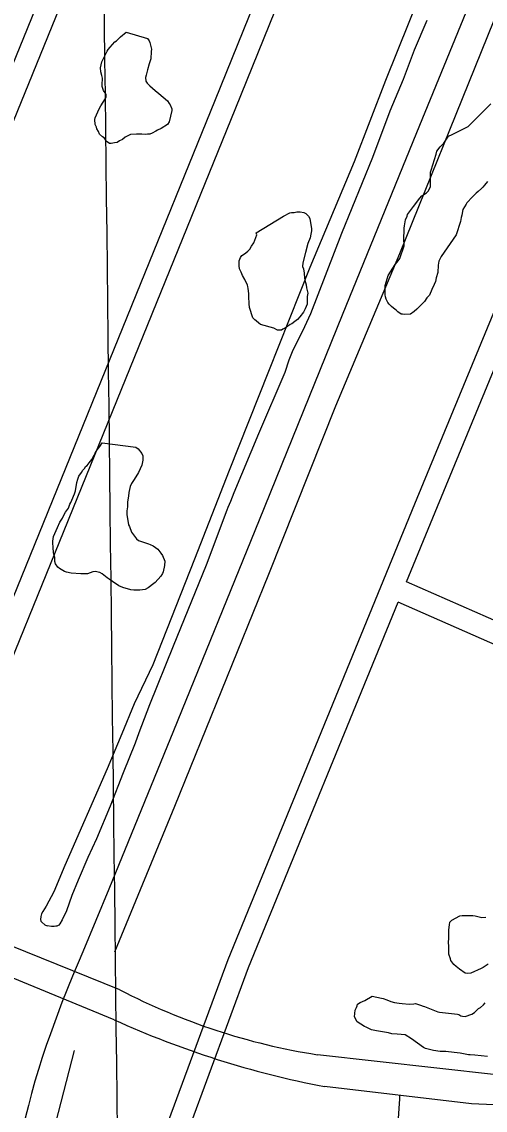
# Model space of a CAD drawing. Extents: x 3677843 to 3715951, y 511991 to 537744.
# Drawn here: x 3702901 to 3703535, y 533726 to 535216 of the extents above; entities that cross this region are included whole.
import ezdxf

# ---------------------------------------------------------------- set-up
doc = ezdxf.new("R2010")
doc.units = 0
for name, color, linetype in [('V-GRID-MAJR', 7, 'Continuous'), ('V-RAIL-TRAK', 7, 'Continuous'), ('V-ROAD-CNTR', 7, 'Continuous'), ('V-SITE-VEGE', 7, 'Continuous'), ('V-TOPO-SHOR', 7, 'Continuous')]:
    doc.layers.add(name, color=color, linetype=linetype)

msp = doc.modelspace()

# ---------------------------------------------------------------- linework, layer by layer
at = {"layer": 'V-GRID-MAJR'}
msp.add_spline([(3703218.92, 517647.956), (3703148.433, 523705.434), (3703077.91, 529765.996), (3703007.387, 535826.572), (3703007.3510000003, 535829.642)], degree=3, dxfattribs=at)
at = {"layer": 'V-RAIL-TRAK'}
for points in [[(3703755.676501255, 535838.2405570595), (3703690.94, 535679.368), (3703617.757, 535500.754), (3703538.7120000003, 535302.442), (3703441.137, 535063.887), (3703339.6380000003, 534814.473), (3703225.9560000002, 534533.686), (3703108.722, 534245.252), (3703020.201, 534028.42), (3702984.785, 533942.732), (3702970.838, 533909.321), (3702956.16, 533873.145), (3702940.454, 533830.5160000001)], [(3702940.454, 533830.5160000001), (3702934.808, 533814.3690000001), (3702929.409, 533798.139), (3702924.265, 533781.824), (3702919.37, 533765.434), (3702914.731, 533748.97), (3702910.349, 533732.437), (3702905.761, 533714.775)]]:
    msp.add_lwpolyline(points, dxfattribs=at)
at = {"layer": 'V-ROAD-CNTR'}
for points in [[(3702455.0240510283, 534082.0038097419), (3702793.9693731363, 534924.19812535), (3703166.779627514, 535840.54629265)], [(3702482.853995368, 534070.8038321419), (3702821.7793175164, 534912.944147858), (3703194.567571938, 535829.2403152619)], [(3702707.913545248, 533981.456010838), (3703166.26162855, 535109.555754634), (3703434.909091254, 535774.168425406)], [(3702735.7074896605, 533970.164033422), (3703194.0655729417, 535098.28777717), (3703462.687035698, 535762.8394480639)], [(3703102.5867559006, 533712.4355488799), (3703183.6385937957, 533932.1991093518), (3703439.029083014, 534556.236861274), (3703725.461510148, 535250.5554726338), (3703862.993235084, 535591.4077909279)], [(3703427.7141056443, 534449.3850749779), (3703466.7770275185, 534544.834884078), (3703700.7765595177, 535112.0517496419)], [(3703633.2386945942, 534358.732256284), (3703427.7151056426, 534449.386074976)], [(3703130.732699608, 533702.0555696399), (3703211.602537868, 533921.323131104), (3703416.3471283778, 534421.6111305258)], [(3703621.2907184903, 534331.213311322), (3703416.348128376, 534421.6111305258)], [(3703035.520890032, 533890.75519224), (3702259.0764429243, 534204.573564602)], [(3703027.635905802, 533849.7162743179), (3702727.691505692, 533973.47002681), (3702226.004509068, 534173.0446276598)], [(3703550.6798597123, 533774.4664248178), (3703305.6603497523, 533801.8773699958)], [(3703516.286928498, 533734.584504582), (3703315.238330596, 533758.2134573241)], [(3703930.5923575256, 533326.6939343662), (3703777.517, 533404.667), (3703527.04, 533545.031), (3703452.968, 533587.267), (3703449.286, 533589.882), (3703445.735, 533592.669), (3703442.323, 533595.629), (3703439.056, 533598.748), (3703435.947, 533602.022), (3703433, 533605.443), (3703430.223, 533609.004), (3703427.62, 533612.6950000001), (3703425.202, 533616.508), (3703422.967, 533620.432), (3703420.929, 533624.46), (3703419.086, 533628.585), (3703417.448, 533632.792), (3703416.012, 533637.074), (3703414.788, 533641.42), (3703413.776, 533645.821), (3703412.977, 533650.265), (3703412.395, 533654.742), (3703418.269, 533741.481), (3703418.5430523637, 533746.0722018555)]]:
    msp.add_lwpolyline(points, dxfattribs=at)
for centre, radius, start, end in [((3703441.9525616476, 534671.1066110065), 879.849441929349, 242.48806632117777, 261.08876076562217), ((3703558.8534378, 535021.6527643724), 1286.7117793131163, 245.61607362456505, 259.0862208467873), ((3703492.6612397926, 532670.8701939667), 1063.9766481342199, 71.00756568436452, 88.72763512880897)]:
    msp.add_arc(centre, radius, start, end, dxfattribs=at)
at = {"layer": 'V-SITE-VEGE'}
for points in [[(3703043.913, 535201.988), (3703073.363, 535193.247), (3703075.542, 535189.974), (3703076.632, 535187.791), (3703078.809, 535178.517), (3703078.262, 535175.247), (3703077.713, 535165.429), (3703076.622, 535161.064), (3703075.528, 535158.339), (3703073.343, 535150.159), (3703071.704, 535143.069), (3703070.611, 535139.7980000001), (3703071.156, 535134.887), (3703072.788, 535132.161), (3703076.605, 535128.339), (3703083.693, 535121.792), (3703088.6, 535117.97), (3703100.596, 535107.603), (3703102.775, 535104.329), (3703104.411, 535102.148), (3703106.59, 535096.692), (3703106.588, 535094.511), (3703102.764, 535079.241), (3703100.5810000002, 535075.4230000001), (3703091.8510000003, 535069.971), (3703086.9420000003, 535067.792), (3703084.758, 535066.158), (3703079.849, 535063.432), (3703076.579, 535062.343), (3703073.304, 535062.345), (3703070.031, 535061.802), (3703065.667, 535062.349), (3703060.7600000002, 535062.351), (3703058.0300000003, 535062.353), (3703049.85, 535061.81), (3703042.758, 535057.995), (3703038.9390000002, 535054.7220000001), (3703035.119, 535053.09), (3703031.844, 535050.911), (3703028.031, 535050.366), (3703023.665, 535049.276), (3703021.481, 535049.278), (3703018.211, 535051.462), (3703016.574, 535053.1), (3703015.485, 535055.281), (3703013.8510000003, 535056.917), (3703011.669, 535058.556), (3703007.852, 535062.375), (3703006.218, 535065.648), (3703004.039, 535069.468), (3703003.494, 535071.649), (3703001.859, 535075.468), (3703001.3170000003, 535082.014), (3703001.864, 535084.74), (3703003.502, 535088.557), (3703005.1380000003, 535092.919), (3703006.2320000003, 535095.098), (3703009.507, 535101.099), (3703016.056, 535110.9130000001), (3703016.6010000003, 535113.094), (3703016.603, 535116.3690000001), (3703015.514, 535118.55), (3703013.3340000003, 535121.825), (3703011.153, 535127.279), (3703011.157, 535132.732), (3703011.704, 535135.46), (3703011.704, 535138.731), (3703010.617, 535142.551), (3703009.5270000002, 535147.46), (3703008.984, 535152.915), (3703010.625, 535161.095), (3703013.355, 535166.549), (3703018.2660000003, 535175.818), (3703019.36, 535177.9990000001), (3703022.088, 535181.27), (3703028.6350000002, 535188.358), (3703030.818, 535189.9940000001), (3703036.274, 535195.444)], [(3703222.142, 534927.013), (3703259.242, 534949.905), (3703267.97, 534954.261), (3703270.154, 534954.806), (3703273.971, 534954.804), (3703277.789, 534955.894), (3703282.153, 534955.892), (3703287.062, 534954.7980000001), (3703289.788, 534953.706), (3703293.603, 534949.887), (3703295.24, 534946.6140000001), (3703297.415, 534932.432), (3703297.413, 534929.706), (3703296.866, 534925.3420000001), (3703295.772, 534920.433), (3703292.495, 534912.255), (3703289.218, 534900.256), (3703285.94, 534886.075), (3703285.3910000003, 534881.166), (3703286.48, 534877.894), (3703287.5700000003, 534871.895), (3703288.111, 534864.805), (3703288.6550000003, 534862.077), (3703290.29, 534856.076), (3703290.832, 534851.712), (3703292.465, 534844.622), (3703291.918, 534839.713), (3703291.914, 534829.35), (3703289.184, 534822.804), (3703286.4560000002, 534818.442), (3703281.543, 534811.901), (3703278.268, 534808.628), (3703274.9930000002, 534805.904), (3703270.629, 534802.634), (3703268.448, 534801.542), (3703263.537, 534797.727), (3703258.625, 534795.003), (3703256.444, 534793.911), (3703250.991, 534793.915), (3703246.0810000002, 534796.645), (3703228.086, 534801.563), (3703225.36, 534803.199), (3703222.0870000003, 534806.474), (3703219.9080000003, 534808.11), (3703217.182, 534810.838), (3703212.824, 534825.022), (3703212.281, 534829.932), (3703211.741, 534839.75), (3703211.7430000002, 534844.112), (3703211.2, 534850.657), (3703210.6550000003, 534853.385), (3703210.11, 534855.566), (3703206.295, 534863.203), (3703203.026, 534868.659), (3703201.392, 534873.023), (3703199.213, 534877.935), (3703198.668, 534881.752), (3703198.6720000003, 534888.8420000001), (3703200.311, 534893.207), (3703202.494, 534895.932), (3703204.6750000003, 534897.567), (3703207.95, 534899.748), (3703210.6780000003, 534901.929), (3703213.406, 534904.655), (3703215.591, 534909.015), (3703218.864, 534913.377), (3703222.687, 534924.285)], [(3703011.477, 534639.6680000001), (3703057.291, 534633.647), (3703060.565, 534631.466), (3703065.468, 534624.921), (3703067.103, 534621.6460000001), (3703067.1010000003, 534615.643), (3703065.46, 534609.1), (3703063.279, 534604.193), (3703061.094, 534598.7390000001), (3703055.089, 534589.47), (3703051.27, 534584.018), (3703049.631, 534579.656), (3703047.991, 534571.474), (3703047.444, 534566.567), (3703045.8030000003, 534558.93), (3703045.799, 534551.84), (3703045.253, 534546.386), (3703045.25, 534541.477), (3703047.4250000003, 534527.294), (3703048.517, 534525.113), (3703051.239, 534517.474), (3703058.325, 534508.203), (3703061.051, 534506.018), (3703074.684, 534501.103), (3703076.865, 534500.556), (3703081.228, 534498.373), (3703087.2260000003, 534494.008), (3703091.586, 534488.5480000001), (3703093.768, 534485.276), (3703097.036, 534477.639), (3703096.487, 534471.638), (3703094.849, 534462.914), (3703093.755, 534460.732), (3703091.572, 534456.915), (3703083.933, 534448.192), (3703081.75, 534447.103), (3703074.113, 534441.106), (3703070.293, 534438.925), (3703062.656, 534437.838), (3703054.475, 534437.8420000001), (3703050.657, 534438.389), (3703039.747, 534441.6680000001), (3703034.298, 534443.851), (3703025.573, 534449.855), (3703020.666, 534453.128), (3703017.938, 534454.767), (3703011.397, 534460.224), (3703008.1240000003, 534461.863), (3703001.5810000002, 534463.4990000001), (3702998.308, 534462.957), (3702991.216, 534460.233), (3702981.9450000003, 534460.237), (3702968.8540000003, 534461.335), (3702962.309, 534462.428), (3702959.583, 534463.52), (3702953.039, 534467.341), (3702950.858, 534469.522), (3702947.5870000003, 534473.889), (3702946.498, 534477.161), (3702946.498, 534482.617), (3702944.8680000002, 534489.1630000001), (3702944.325, 534496.7980000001), (3702943.782, 534502.254), (3702943.784, 534504.979), (3702944.878, 534511.525), (3702950.338, 534523.52), (3702953.615, 534531.157), (3702956.89, 534536.609), (3702957.9790000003, 534538.79), (3702961.256, 534544.7880000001), (3702965.075, 534550.24), (3702967.261, 534555.692), (3702968.352, 534557.875), (3702971.082, 534564.419), (3702972.174, 534566.6), (3702973.267, 534569.872), (3702974.906, 534573.6900000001), (3702976.546, 534585.142), (3702978.185, 534590.049), (3702979.276, 534593.8690000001), (3702983.098, 534598.776), (3702984.734, 534602.0480000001), (3702987.464, 534604.772), (3702988.556, 534606.953), (3702990.739, 534608.59), (3702993.469, 534612.405), (3702997.286, 534616.767), (3703000.561, 534622.7660000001), (3703001.6550000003, 534625.492), (3703003.291, 534627.6730000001), (3703004.383, 534629.854), (3703008.202, 534634.761)]]:
    msp.add_lwpolyline(points, close=True, dxfattribs=at)
for points in [[(3703538.522, 534997.231), (3703534.1550000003, 534992.322), (3703531.972, 534989.594), (3703530.336, 534987.959), (3703525.4250000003, 534983.5970000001), (3703522.697, 534981.4180000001), (3703517.786, 534976.511), (3703510.146, 534968.331), (3703509.055, 534966.152), (3703504.687, 534959.064), (3703503.048, 534951.427), (3703502.501, 534948.156), (3703501.4080000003, 534942.703), (3703495.399, 534924.16), (3703475.2060000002, 534894.718), (3703471.931, 534888.1730000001), (3703470.833, 534882.721), (3703470.286, 534872.903), (3703468.1010000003, 534865.268), (3703467.007, 534860.359), (3703465.369, 534856.541), (3703462.094, 534849.453), (3703458.815, 534841.818), (3703455.545, 534838.003), (3703452.27, 534833.094), (3703441.903, 534822.737), (3703438.0810000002, 534819.464), (3703433.17, 534815.649), (3703424.991, 534815.108), (3703422.2630000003, 534815.655), (3703420.082, 534815.655), (3703415.719, 534818.93), (3703413.538, 534821.113), (3703409.723, 534823.841), (3703406.997, 534826.024), (3703403.724, 534829.299), (3703402.09, 534831.482), (3703399.911, 534836.3910000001), (3703398.821, 534839.664), (3703398.2770000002, 534842.392), (3703398.2830000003, 534854.936), (3703402.651, 534868.569), (3703411.931, 534883.837), (3703414.661, 534887.108), (3703418.48, 534892.017), (3703424.487, 534909.466), (3703423.946, 534919.831), (3703424.497, 534930.191), (3703424.497, 534933.464), (3703425.046, 534936.737), (3703426.14, 534944.919), (3703428.325, 534949.826), (3703428.87, 534952.009), (3703437.057, 534962.912), (3703445.788, 534974.363), (3703448.5160000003, 534977.633), (3703455.063, 534981.993), (3703457.247, 534984.175), (3703460.521, 534990.1730000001), (3703460.532, 535010.354), (3703461.078, 535013.08), (3703468.179, 535034.8910000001), (3703469.27, 535038.713), (3703473.637, 535044.709), (3703478.548, 535049.616), (3703481.278, 535053.979), (3703485.097, 535059.43), (3703490.011, 535061.609), (3703511.83, 535072.509), (3703542.933, 535103.583)], [(3703539.126, 533926.0160000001), (3703532.578, 533921.107), (3703529.848, 533920.017), (3703515.666, 533913.478), (3703510.757, 533912.935), (3703508.031, 533913.482), (3703499.849, 533918.9400000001), (3703495.491, 533922.762), (3703492.218, 533925.49), (3703488.403, 533930.946), (3703487.858, 533933.127), (3703485.679, 533939.674), (3703485.683, 533950.037), (3703485.142, 533956.036), (3703485.6890000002, 533960.9450000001), (3703485.6950000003, 533972.944), (3703486.242, 533979.4890000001), (3703486.787, 533983.307), (3703489.519, 533986.033), (3703500.431, 533992.027), (3703503.703, 533992.572), (3703518.427, 533992.566), (3703521.701, 533992.019), (3703530.4280000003, 533989.832), (3703535.882, 533990.3740000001)], [(3703538.522, 533799.474), (3703521.068, 533801.1190000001), (3703514.523, 533801.6680000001), (3703512.344, 533801.67), (3703500.89, 533803.857), (3703492.71, 533804.951), (3703481.255, 533806.0480000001), (3703473.62, 533806.05), (3703464.347, 533807.691), (3703458.893, 533808.782), (3703453.441, 533810.4230000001), (3703450.714, 533811.514), (3703434.356, 533823.52), (3703425.634, 533828.98), (3703414.724, 533830.075), (3703407.634, 533830.6240000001), (3703402.727, 533831.718), (3703386.365, 533834.452), (3703379.8200000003, 533836.09), (3703372.185, 533839.367), (3703370.004, 533840.461), (3703360.19, 533847.008), (3703356.3740000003, 533853.556), (3703357.47, 533862.827), (3703359.109, 533866.644), (3703360.202, 533868.826), (3703360.747, 533871.007), (3703364.02, 533873.188), (3703370.565, 533875.912), (3703380.3850000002, 533881.906), (3703393.4760000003, 533879.172), (3703395.659, 533878.627), (3703400.5640000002, 533876.991), (3703406.018, 533874.804), (3703410.927, 533873.165), (3703417.47, 533872.616), (3703421.835, 533872.068), (3703431.106, 533870.976), (3703437.651, 533871.517), (3703439.832, 533872.061), (3703446.923, 533869.876), (3703450.1950000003, 533868.24), (3703452.3740000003, 533867.691), (3703470.372, 533860.595), (3703472.5530000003, 533860.0480000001)], [(3703472.5530000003, 533860.0480000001), (3703497.097, 533857.31), (3703499.278, 533856.763), (3703502.004, 533855.1240000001), (3703504.185, 533854.58), (3703508.002, 533854.031), (3703516.731, 533857.299), (3703520.5500000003, 533859.481), (3703526.006, 533864.932), (3703528.734, 533866.567), (3703533.098, 533870.382), (3703535.284, 533873.11)]]:
    msp.add_lwpolyline(points, dxfattribs=at)
at = {"layer": 'V-TOPO-SHOR'}
for points in [[(3703706.288, 535616.767), (3703641.548, 535451.772), (3703418.171, 534898.527), (3703330.561, 534689.73), (3703238.721, 534459.289), (3703110.344, 534141.713), (3703028.2660000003, 533942.164)], [(3703462.461, 535294.914), (3703398.842, 535135.444), (3703356.0670000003, 535024.186), (3703295.1350000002, 534879.552), (3703238.989, 534737.36), (3703184.795, 534601.588), (3703137.6950000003, 534480.287), (3703080.3680000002, 534335.682), (3703055.161, 534282.225), (3703038.2630000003, 534241.248), (3703018.217, 534193.4400000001), (3702960.394, 534060.844), (3702945.06, 534024.685), (3702934.605, 534005.149), (3702930.0530000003, 533998.136), (3702928.4760000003, 533994.9230000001), (3702927.6890000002, 533992.914), (3702927.179, 533990.888), (3702926.856, 533987.116), (3702927.353, 533984.902), (3702928.666, 533983.235), (3702933, 533979.741), (3702936.215, 533978.164)], [(3703455.4590000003, 535217.575), (3703438.157, 535176.996), (3703422.8570000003, 535136.832), (3703404.775, 535093.845), (3703380.846, 535030.388), (3703338.819, 534925.946), (3703296.032, 534816.292), (3703285.407, 534792.582), (3703271.997, 534766.45), (3703266.498, 534752.792), (3703261.026, 534735.93), (3703225.2430000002, 534651.958), (3703191.199, 534571.189), (3703186.626, 534559.1240000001), (3703183.304, 534551.041), (3703182.018, 534547.506), (3703153.379, 534472), (3703108.599, 534361.13), (3703075.9930000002, 534280.787), (3703061.477, 534242.633), (3703056.381, 534228.577), (3703039.883, 534188.004), (3703022.223, 534142.215), (3703003.355, 534097.219), (3702991.54, 534071.899), (3702978.568, 534040.964), (3702969.9250000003, 534019.6730000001), (3702962.681, 533998.697), (3702956.5700000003, 533986.733), (3702953.568, 533981.201), (3702952.0870000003, 533979.282), (3702949.103, 533978.033), (3702947.7430000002, 533977.888), (3702945.568, 533977.599), (3702942.0330000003, 533977.433), (3702936.215, 533978.164)], [(3702972.893, 533807.66), (3702947.657, 533708.608), (3702934.058, 533656.475), (3702924.519, 533597.169), (3702912.358, 533515.029), (3702908.514, 533443.761), (3702908.434, 533352.111), (3702910.629, 533276.089)]]:
    msp.add_lwpolyline(points, dxfattribs=at)

doc.saveas('drawing.dxf')
